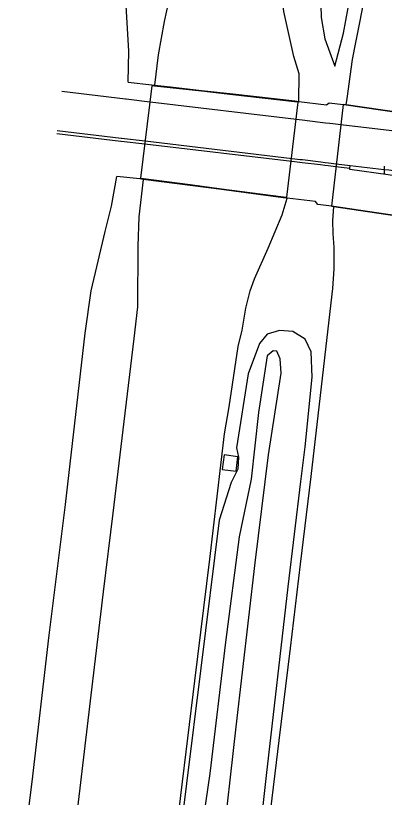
# Model space of a CAD drawing. Extents: x 157466 to 158888, y 383063 to 384677.
# Drawn here: x 157746 to 157788.2, y 383575.4 to 383665 of the extents above; entities that cross this region are included whole.
import ezdxf

# ---------------------------------------------------------------- set-up
doc = ezdxf.new("R2010")
doc.units = 0
for name, color, linetype in [('IMGEO_Berm_groen', 7, 'Continuous'), ('IMGEO_Fietspad_gesloten', 7, 'Continuous'), ('IMGEO_Grasland_overig', 7, 'Continuous'), ('IMGEO_Kolk', 7, 'Continuous'), ('IMGEO_Rijbaan_autosnelweg', 7, 'Continuous'), ('IMGEO_Rijbaan_autoweg', 7, 'Continuous'), ('IMGEO_Rijbaan_lokaal_gesloten', 7, 'Continuous'), ('IMGEO_Verkeerseiland_open', 7, 'Continuous')]:
    doc.layers.add(name, color=color, linetype=linetype)

msp = doc.modelspace()

# ---------------------------------------------------------------- linework, layer by layer
at = {"layer": 'IMGEO_Berm_groen'}
for points in [[(157780.836, 383669.04), (157780.973, 383664.77), (157781.398, 383662.307), (157782.536, 383659.185), (157783.533, 383662.947), (157784.332, 383667.355)], [(157758.879, 383657.346), (157761.574, 383657.042), (157761.904, 383657.004)], [(157778.408, 383655.143), (157781.594, 383654.755), (157781.89, 383654.99), (157783.484, 383654.782), (157783.835, 383654.731)], [(157760.609, 383646.206), (157760.227, 383646.256), (157757.572, 383646.557)], [(157782.421, 383643.114), (157782.13, 383643.157), (157780.595, 383643.312), (157780.301, 383643.661), (157777.087, 383644.048)], [(157772.469, 383557.503), (157774.722, 383577.905), (157777.184, 383599.515), (157778.621, 383611.603), (157779.122, 383615.558), (157779.933, 383623.554), (157779.806, 383626.451), (157779.144, 383627.883), (157777.718, 383628.795), (157776.216, 383628.879), (157774.772, 383628.478), (157773.901, 383627.41), (157772.611, 383623.945), (157771.278, 383615.458), (157771.495, 383614.362), (157771.442, 383613.011), (157770.647, 383611.478), (157769.282, 383607.166), (157767.178, 383590.199), (157763.916, 383563.759), (157761.995, 383546.05)], [(157771.444, 383614.436), (157769.853, 383614.644), (157769.636, 383612.983), (157771.227, 383612.775), (157771.444, 383614.436)]]:
    msp.add_lwpolyline(points, dxfattribs=at)
at = {"layer": 'IMGEO_Fietspad_gesloten'}
for points in [[(157750.722, 383651.464), (157758.029, 383650.6), (157758.061, 383650.596), (157760.776, 383650.275), (157777.592, 383648.288), (157778.505, 383648.18), (157778.788, 383648.147), (157780.897, 383647.897), (157781.395, 383647.839), (157781.781, 383647.793), (157782.659, 383647.689), (157784.263, 383647.5)], [(157801.444, 383643.842), (157800.768, 383644.012), (157800.665, 383644.044), (157798.998, 383644.531), (157798.488, 383644.672), (157796.806, 383645.11), (157795.115, 383645.508), (157793.416, 383645.868), (157791.708, 383646.188), (157788.632, 383646.741), (157784.245, 383647.355), (157784.263, 383647.5)]]:
    msp.add_lwpolyline(points, dxfattribs=at)
at = {"layer": 'IMGEO_Grasland_overig'}
msp.add_lwpolyline([(157767.99, 383555.9), (157769.612, 383568.894), (157771.239, 383583.5), (157773.394, 383602.268), (157774.93, 383614.66), (157776.393, 383624.014), (157776.285, 383625.639), (157775.909, 383626.521), (157775.457, 383626.577), (157774.771, 383626), (157773.781, 383619.513), (157772.936, 383611.872), (157771.578, 383605.257), (157770.008, 383593.201), (157768.215, 383578.119), (157766.449, 383565.849), (157764.935, 383551.679)], dxfattribs=at)
at = {"layer": 'IMGEO_Kolk'}
msp.add_line((157788.195, 383646.867), (157788.195, 383647.719), dxfattribs=at)
msp.add_lwpolyline([(157788.195, 383646.867), (157788.195, 383647.719)], dxfattribs=at)
at = {"layer": 'IMGEO_Rijbaan_autosnelweg'}
for points in [[(157758.879, 383657.346), (157758.957, 383660.917), (157758.655, 383666.092), (157759.599, 383675.751), (157761.352, 383690.465), (157763.046, 383704.578), (157764.455, 383715.966), (157765.55, 383724.861), (157766.785, 383735.546), (157767.98, 383745.088), (157768.932, 383753.14), (157769.933, 383762.022), (157771.14, 383772.111), (157772.318, 383782.209), (157773.363, 383791.357), (157774.577, 383801.475), (157775.702, 383810.532)], [(157781.246, 383809.301), (157780.121, 383800.012), (157779.043, 383791.057), (157777.946, 383781.913), (157776.943, 383773.267), (157775.861, 383764.554), (157774.77, 383755.312), (157773.55, 383745.032), (157772.343, 383735.207), (157771.174, 383725.352), (157770.108, 383716.505), (157769.023, 383707.973), (157767.922, 383698.682), (157766.771, 383688.62), (157765.78, 383680.448), (157764.775, 383671.751), (157764.52, 383669.454), (157764.226, 383668.468), (157763.544, 383666.733), (157763.014, 383664.284), (157762.32, 383660.471), (157761.904, 383657.004)], [(157778.408, 383655.143), (157778.436, 383658.316), (157777.852, 383660.304), (157776.681, 383665.46), (157776.337, 383668.394), (157776.932, 383674.04), (157778.141, 383684.076), (157779.321, 383695.815), (157779.812, 383699.965)], [(157770.85, 383655.895), (157767.273, 383656.298), (157763.696, 383656.702), (157761.892, 383656.905), (157761.579, 383656.94), (157760.303, 383646.347), (157760.621, 383646.306), (157762.41, 383646.071), (157765.984, 383645.603), (157769.554, 383645.136), (157776.665, 383644.205), (157777.035, 383644.156), (157778.329, 383655.051), (157777.927, 383655.097), (157770.85, 383655.895)], [(157761.904, 383657.004), (157763.708, 383656.8), (157767.284, 383656.397), (157770.862, 383655.994), (157777.937, 383655.196), (157778.408, 383655.143)], [(157746.003, 383562.034), (157747.905, 383577.188), (157749.857, 383593.988), (157751.696, 383608.952), (157753.961, 383628.575), (157754.659, 383633.43), (157756.259, 383640.241), (157756.974, 383643.157), (157757.572, 383646.557)], [(157760.609, 383646.206), (157760.09, 383641.933), (157760.004, 383638.54), (157759.952, 383631.617), (157759.521, 383627.983), (157758.383, 383618.465), (157757.111, 383607.958), (157756.026, 383598.967), (157754.816, 383588.734), (157753.583, 383578.416), (157752.5, 383569.359), (157751.254, 383559.312)], [(157777.087, 383644.048), (157776.626, 383644.109), (157769.542, 383645.036), (157765.973, 383645.504), (157762.398, 383645.972), (157760.609, 383646.206)], [(157761.543, 383547.341), (157763.285, 383561.68), (157764.893, 383575.629), (157766.508, 383588.773), (157768.22, 383602.709), (157769.904, 383617.073), (157770.437, 383620.129), (157771.479, 383627.066), (157771.915, 383628.932), (157772.349, 383631.456), (157772.827, 383633.436), (157773.332, 383634.814), (157774.884, 383638.309), (157776.487, 383642.14), (157777.087, 383644.048)]]:
    msp.add_lwpolyline(points, dxfattribs=at)
at = {"layer": 'IMGEO_Rijbaan_autoweg'}
for points in [[(157783.835, 383654.731), (157783.929, 383655.474), (157784.557, 383659.96), (157784.93, 383661.905), (157786.082, 383667.687), (157786.763, 383671.379), (157787.075, 383674.099), (157788.288, 383683.161), (157789.489, 383693.375), (157790.819, 383704.268), (157791.636, 383712.151), (157793.066, 383723.822), (157794.493, 383735.554), (157795.809, 383746.817), (157797.159, 383757.73), (157798.423, 383768.406), (157799.778, 383779.419), (157801.06, 383789.522), (157802.462, 383799.21), (157803.771, 383809.135)], [(157799.796, 383652.411), (157783.835, 383654.731), (157783.484, 383654.782), (157782.13, 383643.157), (157782.421, 383643.114), (157798.612, 383640.71), (157799.796, 383652.411)], [(157783.835, 383654.731), (157799.796, 383652.411)], [(157774.181, 383564.825), (157775.069, 383572.777), (157776.167, 383581.909), (157777.455, 383592.501), (157778.615, 383602.133), (157779.814, 383612.178), (157781.012, 383622.457), (157781.771, 383629.074), (157782.317, 383633.714), (157782.444, 383635.949), (157782.457, 383638.412), (157782.35, 383640.009), (157782.295, 383641.477), (157782.421, 383643.114)], [(157798.612, 383640.71), (157782.421, 383643.114)]]:
    msp.add_lwpolyline(points, dxfattribs=at)
at = {"layer": 'IMGEO_Rijbaan_lokaal_gesloten'}
for points in [[(157802.423, 383649.764), (157802.273, 383649.79), (157802.124, 383649.817), (157799.576, 383650.257), (157796.765, 383650.709), (157795.867, 383650.847), (157792.916, 383651.273), (157789.858, 383651.675), (157789.069, 383651.772), (157784.858, 383652.251), (157784.821, 383652.256), (157783.21, 383652.448), (157782.313, 383652.556), (157781.962, 383652.598), (157781.471, 383652.656), (157779.356, 383652.909), (157779.089, 383652.941), (157778.159, 383653.052), (157761.399, 383655.056), (157761.353, 383655.062), (157758.642, 383655.386), (157758.576, 383655.394), (157751.291, 383656.265)], [(157750.764, 383651.812), (157758.068, 383650.942), (157758.103, 383650.938), (157760.817, 383650.614), (157777.631, 383648.611), (157778.544, 383648.502), (157778.826, 383648.469), (157780.936, 383648.217), (157781.434, 383648.158), (157781.817, 383648.113), (157782.696, 383648.008), (157784.303, 383647.816)], [(157784.303, 383647.816), (157788.172, 383647.355), (157788.696, 383647.293), (157790.137, 383647.125), (157791.572, 383646.917), (157793.001, 383646.671), (157793.737, 383646.527), (157794.028, 383646.483), (157795.725, 383646.199), (157797.415, 383645.875), (157799.097, 383645.512), (157800.77, 383645.111), (157801.003, 383645.051), (157801.566, 383644.914)]]:
    msp.add_lwpolyline(points, dxfattribs=at)
at = {"layer": 'IMGEO_Verkeerseiland_open'}
msp.add_lwpolyline([(157784.263, 383647.5), (157784.303, 383647.816)], dxfattribs=at)

doc.saveas('drawing.dxf')
